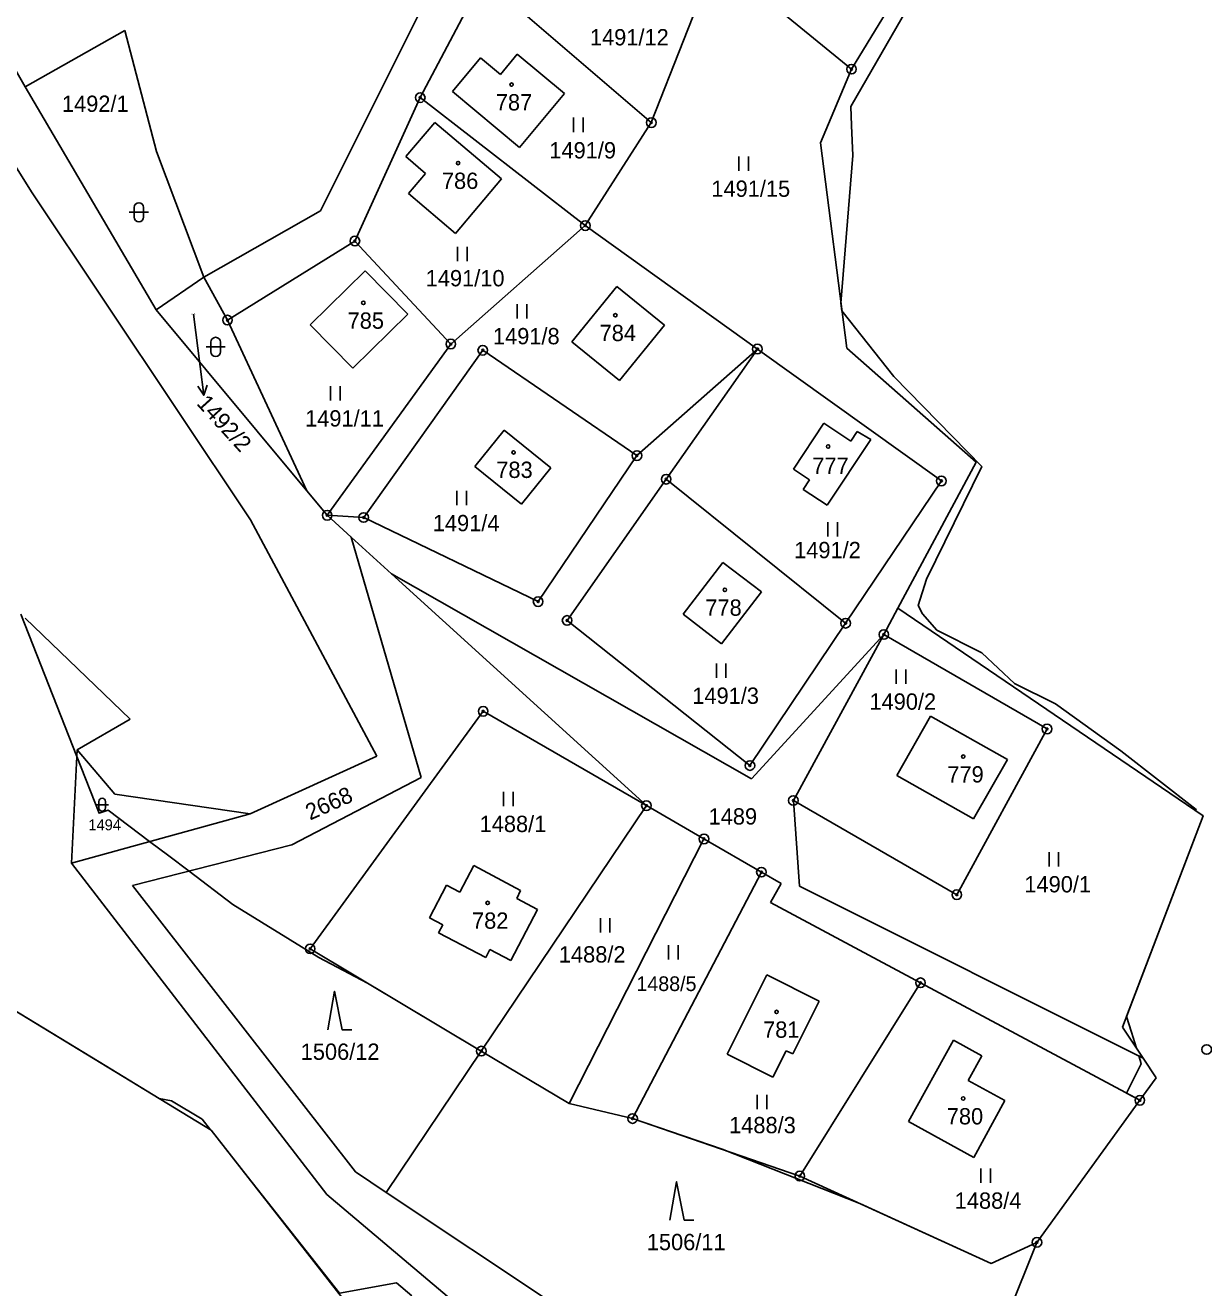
# Model space of a CAD drawing. Extents: x -439246 to -433691, y -1130252 to -1121148.
# Drawn here: x -437507.7 to -437384.8, y -1123058.3 to -1122926.7 of the extents above; entities that cross this region are included whole.
import ezdxf

# ---------------------------------------------------------------- set-up
doc = ezdxf.new("R2010")
doc.units = 0
for name, color, linetype in [('Vrstva 1', 7, 'Continuous'), ('Vrstva 16', 7, 'Continuous'), ('Vrstva 18', 7, 'Continuous'), ('Vrstva 19', 7, 'Continuous'), ('Vrstva 24', 7, 'Continuous'), ('Vrstva 25', 7, 'Continuous'), ('Vrstva 3', 7, 'Continuous'), ('Vrstva 37', 7, 'Continuous'), ('Vrstva 52', 7, 'Continuous')]:
    doc.layers.add(name, color=color, linetype=linetype)

msp = doc.modelspace()

# ---------------------------------------------------------------- linework, layer by layer
at = {"layer": 'Vrstva 1'}
for p, q in [((-437489.1, -1122952.98), (-437494.04, -1122956.36)), ((-437436.95, -1123011.51), (-437442.95, -1123008.04)), ((-437436.95, -1123011.51), (-437451.01, -1123039.09)), ((-437430.96, -1123014.97), (-437436.95, -1123011.51)), ((-437470.07, -1123048.35), (-437460.16, -1123033.62)), ((-437473.29, -1123046.2), (-437470.07, -1123048.35)), ((-437470.07, -1123048.35), (-437452.31, -1123060.18))]:
    msp.add_line(p, q, dxfattribs=at)
for points in [[(-437526.54, -1122900.14), (-437507.7, -1122933.13)], [(-437507.07, -1122944.06), (-437533.31, -1122902.01)], [(-437464.2, -1122920.58), (-437476.92, -1122946.06)], [(-437442.44, -1122936.86), (-437435.7, -1122919.73)], [(-437421.57, -1122931.29), (-437435.7, -1122919.73)], [(-437415.04, -1122920.55), (-437421.57, -1122931.29)], [(-437459.97, -1122921.8), (-437466.53, -1122934.25)], [(-437442.44, -1122936.86), (-437459.97, -1122921.8)], [(-437497.33, -1122927.24), (-437507.7, -1122933.13)], [(-437494.01, -1122939.86), (-437497.33, -1122927.24)], [(-437463.16, -1122933.62), (-437460.23, -1122930.11)], [(-437460.23, -1122930.11), (-437458.16, -1122931.84)], [(-437456.41, -1122929.74), (-437458.16, -1122931.84)], [(-437451.5, -1122933.83), (-437456.41, -1122929.74)], [(-437421.57, -1122931.29), (-437424.79, -1122938.98)], [(-437507.7, -1122933.13), (-437494.04, -1122956.36)], [(-437456.18, -1122939.44), (-437463.16, -1122933.62)], [(-437451.5, -1122933.83), (-437456.18, -1122939.44)], [(-437466.53, -1122934.25), (-437473.34, -1122949.2)], [(-437449.32, -1122947.59), (-437466.53, -1122934.25)], [(-437465.01, -1122936.83), (-437468.04, -1122940.4)], [(-437458.05, -1122942.73), (-437465.01, -1122936.83)], [(-437449.32, -1122947.59), (-437442.44, -1122936.86)], [(-437424.79, -1122938.98), (-437422.07, -1122960.38)], [(-437489.1, -1122952.98), (-437494.01, -1122939.86)], [(-437468.04, -1122940.4), (-437465.98, -1122942.16)], [(-437467.75, -1122944.25), (-437465.98, -1122942.16)], [(-437458.05, -1122942.73), (-437462.85, -1122948.4)], [(-437484.23, -1122978.25), (-437507.07, -1122944.06)], [(-437462.85, -1122948.4), (-437467.75, -1122944.25)], [(-437476.92, -1122946.06), (-437489.1, -1122952.98)], [(-437463.34, -1122959.93), (-437449.32, -1122947.59)], [(-437449.32, -1122947.59), (-437431.38, -1122960.45)], [(-437473.34, -1122949.2), (-437486.62, -1122957.44)], [(-437473.34, -1122949.2), (-437463.34, -1122959.93)], [(-437472.26, -1122952.31), (-437477.99, -1122957.93)], [(-437467.83, -1122956.82), (-437472.26, -1122952.31)], [(-437489.1, -1122952.98), (-437486.62, -1122957.44)], [(-437446.03, -1122953.92), (-437450.71, -1122959.69)], [(-437446.03, -1122953.92), (-437441.06, -1122957.96)], [(-437494.04, -1122956.36), (-437478.35, -1122975.22)], [(-437486.62, -1122957.44), (-437478.35, -1122975.22)], [(-437473.56, -1122962.44), (-437467.83, -1122956.82)], [(-437477.99, -1122957.93), (-437473.56, -1122962.44)], [(-437441.06, -1122957.96), (-437445.74, -1122963.72)], [(-437476.23, -1122977.78), (-437463.34, -1122959.93)], [(-437450.71, -1122959.69), (-437445.74, -1122963.72)], [(-437431.38, -1122960.45), (-437443.94, -1122971.56)], [(-437440.89, -1122974.02), (-437431.38, -1122960.45)], [(-437431.38, -1122960.45), (-437412.2, -1122974.2)], [(-437422.07, -1122960.38), (-437408.58, -1122972.23)], [(-437472.42, -1122978.01), (-437460.01, -1122960.58)], [(-437460.01, -1122960.58), (-437443.94, -1122971.56)], [(-437427.61, -1122972.98), (-437424.44, -1122968.19)], [(-437424.44, -1122968.19), (-437421.65, -1122970.04)], [(-437457.78, -1122968.91), (-437460.83, -1122972.68)], [(-437452.92, -1122972.84), (-437457.78, -1122968.91)], [(-437421.65, -1122970.04), (-437420.98, -1122969.04)], [(-437420.98, -1122969.04), (-437419.55, -1122969.87)], [(-437419.55, -1122969.87), (-437424.1, -1122976.74)], [(-437443.94, -1122971.56), (-437454.24, -1122986.78)], [(-437408.58, -1122972.23), (-437416.74, -1122987.47)], [(-437455.97, -1122976.61), (-437460.83, -1122972.68)], [(-437452.92, -1122972.84), (-437455.97, -1122976.61)], [(-437425.94, -1122974.09), (-437427.61, -1122972.98)], [(-437451.22, -1122988.74), (-437440.89, -1122974.02)], [(-437422.18, -1122989.03), (-437440.89, -1122974.02)], [(-437426.61, -1122975.09), (-437425.94, -1122974.09)], [(-437412.2, -1122974.2), (-437422.18, -1122989.03)], [(-437478.35, -1122975.22), (-437476.23, -1122977.78)], [(-437426.61, -1122975.09), (-437424.1, -1122976.74)], [(-437471.07, -1123002.88), (-437484.23, -1122978.25)], [(-437476.23, -1122977.78), (-437473.72, -1122980.06)], [(-437472.42, -1122978.01), (-437476.23, -1122977.78)], [(-437454.24, -1122986.78), (-437472.42, -1122978.01)], [(-437473.72, -1122980.06), (-437466.42, -1123005.11)], [(-437473.72, -1122980.06), (-437469.53, -1122983.88)], [(-437434.97, -1122982.7), (-437439.11, -1122988.09)], [(-437434.97, -1122982.7), (-437430.97, -1122985.77)], [(-437469.53, -1122983.88), (-437431.99, -1123005.23)], [(-437469.53, -1122983.88), (-437442.95, -1123008.04)], [(-437430.97, -1122985.77), (-437435.11, -1122991.17)], [(-437416.74, -1122987.47), (-437418.2, -1122990.2)], [(-437384.92, -1123009.1), (-437416.74, -1122987.47)], [(-437507.71, -1122988.5), (-437496.78, -1122999.03)], [(-437432.16, -1123003.86), (-437451.22, -1122988.74)], [(-437439.11, -1122988.09), (-437435.11, -1122991.17)], [(-437422.18, -1122989.03), (-437432.16, -1123003.86)], [(-437431.99, -1123005.23), (-437418.2, -1122990.2)], [(-437427.63, -1123007.5), (-437418.2, -1122990.2)], [(-437418.2, -1122990.2), (-437401.19, -1123000.05)], [(-437478, -1123022.96), (-437459.97, -1122998.21)], [(-437459.97, -1122998.21), (-437442.95, -1123008.04)], [(-437496.78, -1122999.03), (-437502.28, -1123002.21)], [(-437413.33, -1122998.71), (-437416.86, -1123004.9)], [(-437405.31, -1123003.23), (-437413.33, -1122998.71)], [(-437401.19, -1123000.05), (-437410.59, -1123017.32)], [(-437502.28, -1123002.21), (-437502.9, -1123014.02)], [(-437502.28, -1123002.21), (-437498.37, -1123006.83)], [(-437484.27, -1123008.9), (-437471.07, -1123002.88)], [(-437405.31, -1123003.23), (-437408.84, -1123009.42)], [(-437466.42, -1123005.11), (-437479.91, -1123012.14)], [(-437408.84, -1123009.42), (-437416.86, -1123004.9)], [(-437498.37, -1123006.83), (-437484.27, -1123008.9)], [(-437410.59, -1123017.32), (-437427.63, -1123007.5)], [(-437427.63, -1123007.5), (-437426.98, -1123016.42)], [(-437502.9, -1123014.02), (-437484.27, -1123008.9)], [(-437460.16, -1123033.62), (-437442.95, -1123008.04)], [(-437393.32, -1123031.13), (-437384.92, -1123009.1)], [(-437479.91, -1123012.14), (-437496.51, -1123016.37)], [(-437502.9, -1123014.02), (-437476.25, -1123048.57)], [(-437460.95, -1123014.29), (-437462.4, -1123017.06)], [(-437456.08, -1123016.87), (-437460.95, -1123014.29)], [(-437444.39, -1123040.65), (-437430.96, -1123014.97)], [(-437430.96, -1123014.97), (-437428.89, -1123016.16)], [(-437496.51, -1123016.37), (-437473.29, -1123046.2)], [(-437465.56, -1123019.73), (-437463.78, -1123016.34)], [(-437463.78, -1123016.34), (-437462.4, -1123017.06)], [(-437456.08, -1123016.87), (-437456.47, -1123017.73)], [(-437428.89, -1123016.16), (-437430.02, -1123018.12)], [(-437426.98, -1123016.42), (-437391.18, -1123034.34)], [(-437456.47, -1123017.73), (-437454.3, -1123018.87)], [(-437430.02, -1123018.12), (-437414.38, -1123026.5)], [(-437454.3, -1123018.87), (-437457.09, -1123024.17)], [(-437465.56, -1123019.73), (-437464.19, -1123020.45)], [(-437464.63, -1123021.28), (-437464.19, -1123020.45)], [(-437459.7, -1123023.88), (-437464.63, -1123021.28)], [(-437460.16, -1123033.62), (-437478, -1123022.96)], [(-437459.7, -1123023.88), (-437459.26, -1123023.03)], [(-437457.09, -1123024.17), (-437459.26, -1123023.03)], [(-437488.33, -1123041.85), (-437518.13, -1123023.71)], [(-437434.54, -1123033.95), (-437430.39, -1123025.68)], [(-437430.39, -1123025.68), (-437424.94, -1123028.42)], [(-437426.96, -1123046.64), (-437414.38, -1123026.5)], [(-437414.38, -1123026.5), (-437391.51, -1123038.75)], [(-437424.94, -1123028.42), (-437427.7, -1123033.91)], [(-437391.18, -1123034.34), (-437393.32, -1123031.13)], [(-437410.95, -1123032.47), (-437415.62, -1123040.97)], [(-437407.99, -1123034.1), (-437410.95, -1123032.47)], [(-437451.01, -1123039.09), (-437460.16, -1123033.62)], [(-437434.54, -1123033.95), (-437429.76, -1123036.35)], [(-437429.76, -1123036.35), (-437428.37, -1123033.58)], [(-437427.7, -1123033.91), (-437428.37, -1123033.58)], [(-437407.99, -1123034.1), (-437409.4, -1123036.67)], [(-437389.81, -1123036.41), (-437391.18, -1123034.34)], [(-437405.57, -1123038.77), (-437409.4, -1123036.67)], [(-437391.51, -1123038.75), (-437389.81, -1123036.41)], [(-437444.39, -1123040.65), (-437451.01, -1123039.09)], [(-437408.83, -1123044.7), (-437405.57, -1123038.77)], [(-437402.24, -1123053.55), (-437391.51, -1123038.75)], [(-437426.96, -1123046.64), (-437444.39, -1123040.65)], [(-437473.76, -1123060.48), (-437488.33, -1123041.85)], [(-437415.62, -1123040.97), (-437408.83, -1123044.7)], [(-437407.02, -1123055.75), (-437426.96, -1123046.64)], [(-437458.13, -1123063.9), (-437476.25, -1123048.57)], [(-437414.21, -1123083.38), (-437402.24, -1123053.55)], [(-437402.24, -1123053.55), (-437407.02, -1123055.75)]]:
    msp.add_lwpolyline(points, dxfattribs=at)
at = {"layer": 'Vrstva 16'}
msp.add_line((-437489.48, -1122962.29), (-437489.1, -1122965.27), dxfattribs=at)
for points in [[(-437490.18, -1122956.83), (-437489.48, -1122962.29)], [(-437488.73, -1122964.21), (-437489.1, -1122965.27), (-437489.72, -1122964.34)]]:
    msp.add_lwpolyline(points, dxfattribs=at)
at = {"layer": 'Vrstva 24'}
for centre, radius in [((-437421.57, -1122931.29), 0.5), ((-437421.57, -1122931.29), 0.1), ((-437466.53, -1122934.25), 0.5), ((-437466.53, -1122934.25), 0.1), ((-437442.44, -1122936.86), 0.5), ((-437442.44, -1122936.86), 0.1), ((-437449.32, -1122947.59), 0.5), ((-437449.32, -1122947.59), 0.1), ((-437473.34, -1122949.2), 0.5), ((-437473.34, -1122949.2), 0.1), ((-437486.62, -1122957.44), 0.5), ((-437486.62, -1122957.44), 0.1), ((-437463.34, -1122959.93), 0.5), ((-437463.34, -1122959.93), 0.1), ((-437460.01, -1122960.58), 0.5), ((-437431.38, -1122960.45), 0.5), ((-437431.38, -1122960.45), 0.1), ((-437460.01, -1122960.58), 0.1), ((-437443.94, -1122971.56), 0.5), ((-437443.94, -1122971.56), 0.1), ((-437440.89, -1122974.02), 0.5), ((-437440.89, -1122974.02), 0.1), ((-437412.2, -1122974.2), 0.5), ((-437412.2, -1122974.2), 0.1), ((-437476.23, -1122977.78), 0.5), ((-437472.42, -1122978.01), 0.5), ((-437476.23, -1122977.78), 0.1), ((-437472.42, -1122978.01), 0.1), ((-437454.24, -1122986.78), 0.5), ((-437454.24, -1122986.78), 0.1), ((-437451.22, -1122988.74), 0.5), ((-437451.22, -1122988.74), 0.1), ((-437422.18, -1122989.03), 0.5), ((-437422.18, -1122989.03), 0.1), ((-437418.2, -1122990.2), 0.5), ((-437418.2, -1122990.2), 0.1), ((-437459.97, -1122998.21), 0.5), ((-437459.97, -1122998.21), 0.1), ((-437401.19, -1123000.05), 0.5), ((-437401.19, -1123000.05), 0.1), ((-437432.16, -1123003.86), 0.5), ((-437432.16, -1123003.86), 0.1), ((-437442.95, -1123008.04), 0.5), ((-437427.63, -1123007.5), 0.5), ((-437427.63, -1123007.5), 0.1), ((-437442.95, -1123008.04), 0.1), ((-437436.95, -1123011.51), 0.5), ((-437436.95, -1123011.51), 0.1), ((-437430.96, -1123014.97), 0.5), ((-437430.96, -1123014.97), 0.1), ((-437410.59, -1123017.32), 0.5), ((-437410.59, -1123017.32), 0.1), ((-437478, -1123022.96), 0.5), ((-437478, -1123022.96), 0.1), ((-437414.38, -1123026.5), 0.5), ((-437414.38, -1123026.5), 0.1), ((-437460.16, -1123033.62), 0.5), ((-437460.16, -1123033.62), 0.1), ((-437384.55, -1123033.45), 0.5), ((-437391.51, -1123038.75), 0.5), ((-437391.51, -1123038.75), 0.1), ((-437444.39, -1123040.65), 0.5), ((-437444.39, -1123040.65), 0.1), ((-437426.96, -1123046.64), 0.5), ((-437426.96, -1123046.64), 0.1), ((-437402.24, -1123053.55), 0.5), ((-437402.24, -1123053.55), 0.1)]:
    msp.add_circle(centre, radius, dxfattribs=at)
at = {"layer": 'Vrstva 25'}
for p, q in [((-437450.55, -1122937.84), (-437450.55, -1122936.34)), ((-437449.55, -1122937.84), (-437449.55, -1122936.34)), ((-437433.31, -1122941.89), (-437433.31, -1122940.39)), ((-437432.31, -1122941.89), (-437432.31, -1122940.39)), ((-437496.36, -1122946.7), (-437496.36, -1122945.7)), ((-437495.36, -1122945.7), (-437495.36, -1122946.7)), ((-437496.86, -1122946.2), (-437494.86, -1122946.2)), ((-437462.64, -1122951.31), (-437462.64, -1122949.81)), ((-437461.64, -1122951.31), (-437461.64, -1122949.81)), ((-437456.43, -1122957.26), (-437456.43, -1122955.76)), ((-437455.43, -1122957.26), (-437455.43, -1122955.76)), ((-437488.86, -1122960.23), (-437486.86, -1122960.23)), ((-437488.36, -1122960.73), (-437488.36, -1122959.73)), ((-437487.36, -1122959.73), (-437487.36, -1122960.73)), ((-437475.89, -1122965.83), (-437475.89, -1122964.33)), ((-437474.89, -1122965.83), (-437474.89, -1122964.33)), ((-437462.7, -1122976.74), (-437462.7, -1122975.24)), ((-437461.7, -1122976.74), (-437461.7, -1122975.24)), ((-437424.04, -1122980), (-437424.04, -1122978.5)), ((-437423.04, -1122980), (-437423.04, -1122978.5)), ((-437435.66, -1122994.73), (-437435.66, -1122993.23)), ((-437434.66, -1122994.73), (-437434.66, -1122993.23)), ((-437416.91, -1122995.34), (-437416.91, -1122993.84)), ((-437415.91, -1122995.34), (-437415.91, -1122993.84)), ((-437500.03, -1123008.28), (-437500.03, -1123007.6)), ((-437499.35, -1123007.6), (-437499.35, -1123008.28)), ((-437457.84, -1123008.09), (-437457.84, -1123006.59)), ((-437456.84, -1123008.09), (-437456.84, -1123006.59)), ((-437500.36, -1123007.94), (-437499.02, -1123007.94)), ((-437400.98, -1123014.38), (-437400.98, -1123012.88)), ((-437399.98, -1123014.38), (-437399.98, -1123012.88)), ((-437447.75, -1123021.27), (-437447.75, -1123019.77)), ((-437446.75, -1123021.27), (-437446.75, -1123019.77)), ((-437440.65, -1123024.08), (-437440.65, -1123022.58)), ((-437439.65, -1123024.08), (-437439.65, -1123022.58)), ((-437431.41, -1123039.68), (-437431.41, -1123038.18)), ((-437430.41, -1123039.68), (-437430.41, -1123038.18)), ((-437408.08, -1123047.35), (-437408.08, -1123045.85)), ((-437407.08, -1123047.35), (-437407.08, -1123045.85))]:
    msp.add_line(p, q, dxfattribs=at)
for points in [[(-437476.17, -1123031.39), (-437475.47, -1123027.39), (-437474.67, -1123031.39), (-437473.67, -1123031.39)], [(-437440.5, -1123051.23), (-437439.8, -1123047.23), (-437439, -1123051.23), (-437438, -1123051.23)]]:
    msp.add_lwpolyline(points, dxfattribs=at)
for centre in [(-437457, -1122932.89), (-437462.59, -1122941.07), (-437472.46, -1122955.64), (-437446.19, -1122956.93), (-437424.01, -1122970.61), (-437456.8, -1122971.23), (-437434.77, -1122985.55), (-437409.92, -1123002.93), (-437459.5, -1123018.17), (-437429.38, -1123029.53), (-437409.93, -1123038.56)]:
    msp.add_circle(centre, 0.175, dxfattribs=at)
for centre, radius, start, end in [((-437495.86, -1122945.7), 0.5, 0, 180), ((-437495.86, -1122946.7), 0.5, 180, 0), ((-437487.86, -1122959.73), 0.5, 0, 180), ((-437487.86, -1122960.73), 0.5, 180, 0), ((-437499.69, -1123007.6), 0.335, 0, 180), ((-437499.69, -1123008.28), 0.335, 180, 0)]:
    msp.add_arc(centre, radius, start, end, dxfattribs=at)
at = {"layer": 'Vrstva 3'}
for points in [[(-437463.16, -1122933.62), (-437460.23, -1122930.11)], [(-437460.23, -1122930.11), (-437458.16, -1122931.84)], [(-437456.41, -1122929.74), (-437458.16, -1122931.84)], [(-437451.5, -1122933.83), (-437456.41, -1122929.74)], [(-437456.18, -1122939.44), (-437463.16, -1122933.62)], [(-437451.5, -1122933.83), (-437456.18, -1122939.44)], [(-437465.01, -1122936.83), (-437468.04, -1122940.4)], [(-437458.05, -1122942.73), (-437465.01, -1122936.83)], [(-437468.04, -1122940.4), (-437465.98, -1122942.16)], [(-437467.75, -1122944.25), (-437465.98, -1122942.16)], [(-437458.05, -1122942.73), (-437462.85, -1122948.4)], [(-437462.85, -1122948.4), (-437467.75, -1122944.25)], [(-437472.26, -1122952.31), (-437477.99, -1122957.93)], [(-437467.83, -1122956.82), (-437472.26, -1122952.31)], [(-437446.03, -1122953.92), (-437450.71, -1122959.69)], [(-437446.03, -1122953.92), (-437441.06, -1122957.96)], [(-437473.56, -1122962.44), (-437467.83, -1122956.82)], [(-437477.99, -1122957.93), (-437473.56, -1122962.44)], [(-437441.06, -1122957.96), (-437445.74, -1122963.72)], [(-437450.71, -1122959.69), (-437445.74, -1122963.72)], [(-437427.61, -1122972.98), (-437424.44, -1122968.19)], [(-437424.44, -1122968.19), (-437421.65, -1122970.04)], [(-437457.78, -1122968.91), (-437460.83, -1122972.68)], [(-437452.92, -1122972.84), (-437457.78, -1122968.91)], [(-437421.65, -1122970.04), (-437420.98, -1122969.04)], [(-437420.98, -1122969.04), (-437419.55, -1122969.87)], [(-437419.55, -1122969.87), (-437424.1, -1122976.74)], [(-437455.97, -1122976.61), (-437460.83, -1122972.68)], [(-437452.92, -1122972.84), (-437455.97, -1122976.61)], [(-437425.94, -1122974.09), (-437427.61, -1122972.98)], [(-437426.61, -1122975.09), (-437425.94, -1122974.09)], [(-437426.61, -1122975.09), (-437424.1, -1122976.74)], [(-437434.97, -1122982.7), (-437439.11, -1122988.09)], [(-437434.97, -1122982.7), (-437430.97, -1122985.77)], [(-437430.97, -1122985.77), (-437435.11, -1122991.17)], [(-437439.11, -1122988.09), (-437435.11, -1122991.17)], [(-437413.33, -1122998.71), (-437416.86, -1123004.9)], [(-437405.31, -1123003.23), (-437413.33, -1122998.71)], [(-437405.31, -1123003.23), (-437408.84, -1123009.42)], [(-437408.84, -1123009.42), (-437416.86, -1123004.9)], [(-437460.95, -1123014.29), (-437462.4, -1123017.06)], [(-437456.08, -1123016.87), (-437460.95, -1123014.29)], [(-437465.56, -1123019.73), (-437463.78, -1123016.34)], [(-437463.78, -1123016.34), (-437462.4, -1123017.06)], [(-437456.08, -1123016.87), (-437456.47, -1123017.73)], [(-437456.47, -1123017.73), (-437454.3, -1123018.87)], [(-437454.3, -1123018.87), (-437457.09, -1123024.17)], [(-437465.56, -1123019.73), (-437464.19, -1123020.45)], [(-437464.63, -1123021.28), (-437464.19, -1123020.45)], [(-437459.7, -1123023.88), (-437464.63, -1123021.28)], [(-437459.7, -1123023.88), (-437459.26, -1123023.03)], [(-437457.09, -1123024.17), (-437459.26, -1123023.03)], [(-437434.54, -1123033.95), (-437430.39, -1123025.68)], [(-437430.39, -1123025.68), (-437424.94, -1123028.42)], [(-437424.94, -1123028.42), (-437427.7, -1123033.91)], [(-437410.95, -1123032.47), (-437415.62, -1123040.97)], [(-437407.99, -1123034.1), (-437410.95, -1123032.47)], [(-437434.54, -1123033.95), (-437429.76, -1123036.35)], [(-437429.76, -1123036.35), (-437428.37, -1123033.58)], [(-437427.7, -1123033.91), (-437428.37, -1123033.58)], [(-437407.99, -1123034.1), (-437409.4, -1123036.67)], [(-437405.57, -1123038.77), (-437409.4, -1123036.67)], [(-437408.83, -1123044.7), (-437405.57, -1123038.77)], [(-437415.62, -1123040.97), (-437408.83, -1123044.7)]]:
    msp.add_lwpolyline(points, dxfattribs=at)
at = {"layer": 'Vrstva 37'}
for centre in [(-437457, -1122932.89), (-437462.59, -1122941.07), (-437472.46, -1122955.64), (-437446.19, -1122956.93), (-437424.01, -1122970.61), (-437456.8, -1122971.23), (-437434.77, -1122985.55), (-437409.92, -1123002.93), (-437459.5, -1123018.17), (-437429.38, -1123029.53), (-437409.93, -1123038.56)]:
    msp.add_circle(centre, 0.175, dxfattribs=at)
at = {"layer": 'Vrstva 52'}
for points in [[(-437508.15, -1122988.08), (-437502.32, -1123002.93), (-437500, -1123008.83), (-437499.06, -1123008.52), (-437494.74, -1123011.78), (-437492.74, -1123013.28), (-437490.63, -1123014.87), (-437486.05, -1123018.33), (-437477.09, -1123023.87), (-437472.02, -1123026.53), (-437460.16, -1123033.62), (-437451.01, -1123039.09), (-437444.39, -1123040.65), (-437435.06, -1123043.85), (-437420.7, -1123049.5), (-437407.02, -1123055.75), (-437402.24, -1123053.55), (-437391.51, -1123038.75), (-437392.89, -1123038.01), (-437391.37, -1123034.96), (-437391.49, -1123034.56), (-437391.62, -1123034.12), (-437391.18, -1123034.34), (-437391.87, -1123033.3), (-437392.39, -1123031.63), (-437392.89, -1123030), (-437384.92, -1123009.1), (-437385.69, -1123008.57), (-437385.64, -1123008.45), (-437393.5, -1123002.33), (-437400.32, -1122997.43), (-437404.59, -1122995.3), (-437408, -1122992.1), (-437412.69, -1122989.75), (-437414.18, -1122988.04), (-437414.61, -1122987.19), (-437413.76, -1122984.42), (-437408, -1122972.69), (-437417.17, -1122963.31), (-437422.57, -1122956.46), (-437422.67, -1122955.67), (-437421.43, -1122940.28), (-437421.56, -1122937.15), (-437421.65, -1122935.16), (-437415.25, -1122924.07)], [(-437467.39, -1123059.13), (-437468.99, -1123057.78), (-437474.96, -1123058.85), (-437484.57, -1123046.66), (-437488.33, -1123041.85), (-437488.38, -1123041.81), (-437489.25, -1123040.72), (-437492.45, -1123038.8), (-437493.74, -1123038.56), (-437500, -1123034.75), (-437518.13, -1123023.71)]]:
    msp.add_lwpolyline(points, dxfattribs=at)

# ---------------------------------------------------------------- texts
at = {"layer": 'Vrstva 16'}
msp.add_text('1492/2', height=1.7, rotation=312.2719, dxfattribs=at).set_placement((-437489.92, -1122966.18))
at = {"layer": 'Vrstva 18'}
for s, height, p in [('1491/12', 1.7, (-437448.84, -1122928.81)), ('1492/1', 1.7, (-437503.88, -1122935.74)), ('1491/9', 1.7, (-437453.07, -1122940.59)), ('1491/15', 1.7, (-437436.18, -1122944.59)), ('1491/10', 1.7, (-437465.96, -1122953.92)), ('1492/2', 0.1, (-437490.39, -1122956.83)), ('1491/8', 1.7, (-437458.95, -1122959.96)), ('1491/11', 1.7, (-437478.53, -1122968.53)), ('1491/4', 1.7, (-437465.22, -1122979.44)), ('1491/2', 1.7, (-437427.55, -1122982.25)), ('1491/3', 1.7, (-437438.17, -1122997.43)), ('1490/2', 1.7, (-437419.7, -1122998.04)), ('1488/1', 1.7, (-437460.34, -1123010.79)), ('1489', 1.7, (-437436.47, -1123010.01)), ('1494', 1.14, (-437501.12, -1123010.61)), ('1490/1', 1.7, (-437403.55, -1123017.08)), ('1488/2', 1.7, (-437452.08, -1123024.39)), ('1488/5', 1.53, (-437443.99, -1123027.36)), ('1506/12', 1.7, (-437478.99, -1123034.53)), ('1488/3', 1.7, (-437434.33, -1123042.18)), ('1488/4', 1.7, (-437410.81, -1123050.05)), ('1506/11', 1.7, (-437442.91, -1123054.37))]:
    msp.add_text(s, height=height, dxfattribs=at).set_placement(p)
msp.add_text('2668', height=1.7, rotation=23.9949, dxfattribs=at).set_placement((-437478.02, -1123009.6))
at = {"layer": 'Vrstva 19'}
for s, p in [('787', (-437458.65, -1122935.59)), ('786', (-437464.27, -1122943.77)), ('785', (-437474.1, -1122958.34)), ('784', (-437447.83, -1122959.63)), ('783', (-437458.6, -1122973.89)), ('777', (-437425.66, -1122973.47)), ('778', (-437436.81, -1122988.25)), ('779', (-437411.58, -1123005.63)), ('782', (-437461.13, -1123020.87)), ('781', (-437430.79, -1123032.23)), ('780', (-437411.64, -1123041.26))]:
    msp.add_text(s, height=1.7, dxfattribs=at).set_placement(p)

doc.saveas('drawing.dxf')
